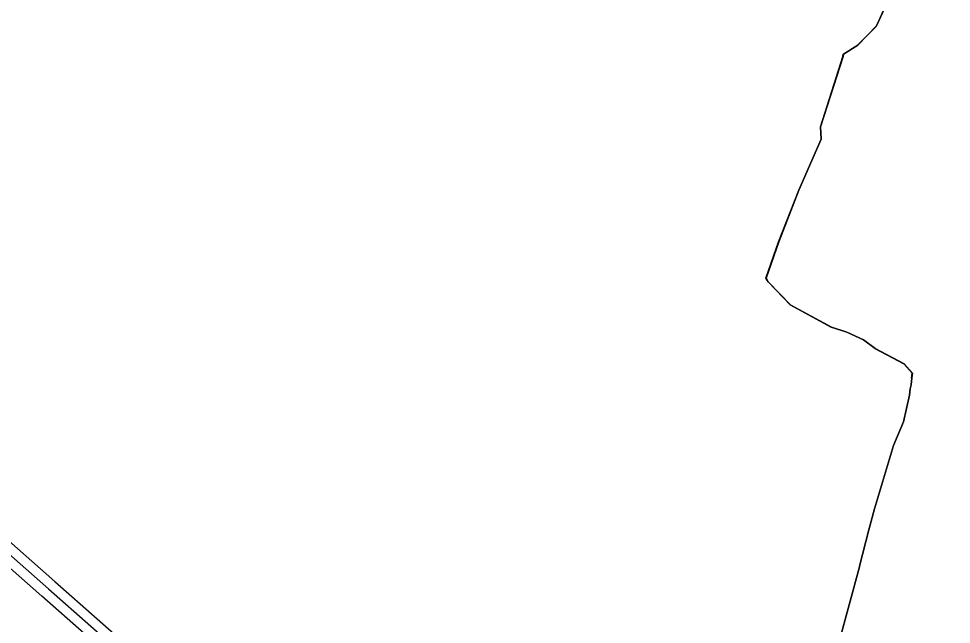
# Model space of a CAD drawing. Extents: x -600309 to -598967, y -1161267 to -1160292.
# Drawn here: x -599961.4 to -599835.2, y -1160922.8 to -1160840.8 of the extents above; entities that cross this region are included whole.
import ezdxf

# ---------------------------------------------------------------- set-up
doc = ezdxf.new("R2010")
doc.units = 0
for name, color, linetype in [('Vrstva 12', 7, 'Continuous'), ('Vrstva 5', 7, 'Continuous'), ('Vrstva 51', 7, 'Continuous'), ('Vrstva 58', 7, 'Continuous'), ('Vrstva 6', 7, 'Continuous')]:
    doc.layers.add(name, color=color, linetype=linetype)

msp = doc.modelspace()

# ---------------------------------------------------------------- linework, layer by layer
at = {"layer": 'Vrstva 12'}
for points in [[(-599840.56, -1160889.41), (-599840.47, -1160888.77), (-599841.56, -1160887.51), (-599845.49, -1160885.44), (-599847.09, -1160884.24), (-599849.33, -1160883.21), (-599851.41, -1160882.55), (-599856.92, -1160879.56), (-599859.96, -1160876.37), (-599860.26, -1160875.9), (-599858.55, -1160870.96), (-599855.82, -1160863.99), (-599852.81, -1160857.08), (-599852.88, -1160855.41), (-599849.85, -1160845.89), (-599849.8, -1160845.57), (-599847.86, -1160844.35), (-599845.32, -1160841.75), (-599843.99, -1160838.79)], [(-599840.61, -1160890.33), (-599840.56, -1160889.41)], [(-599846.38, -1160909.98), (-599845.58, -1160907.15), (-599843.04, -1160898.54), (-599841.68, -1160895.34), (-599840.88, -1160891.73), (-599840.77, -1160890.9)], [(-599840.77, -1160890.9), (-599840.61, -1160890.33)], [(-599847.62, -1160914.98), (-599846.38, -1160909.98)], [(-599873.22, -1161038.06), (-599872.23, -1161033.69), (-599869.55, -1161018.3), (-599863.94, -1160987.89), (-599859.52, -1160965.01), (-599855.27, -1160945.18), (-599850.43, -1160925.26), (-599847.62, -1160914.98)]]:
    msp.add_lwpolyline(points, dxfattribs=at)
at = {"layer": 'Vrstva 5'}
msp.add_lwpolyline([(-600308.54, -1160606.85), (-600293.71, -1160619.85), (-600261.21, -1160648.62), (-600227.37, -1160678.98), (-600193.6, -1160708.94), (-600158.76, -1160739.74), (-600125.82, -1160768.91), (-600092.25, -1160798.69), (-600058.95, -1160828.11), (-600025.17, -1160858.03), (-599991.2, -1160888.1), (-599957.35, -1160917.96), (-599922.99, -1160948.3), (-599888.58, -1160978.69), (-599854.96, -1161008.36), (-599821.09, -1161038.33), (-599787.86, -1161071.18), (-599769.32, -1161098.46), (-599756.94, -1161125.32), (-599745.87, -1161159.88), (-599726.48, -1161222.14), (-599721.97, -1161234.03), (-599710.42, -1161267.03)], dxfattribs=at)
at = {"layer": 'Vrstva 51'}
for points in [[(-599843.99, -1160838.79), (-599845.32, -1160841.75), (-599847.86, -1160844.35), (-599849.8, -1160845.57), (-599849.85, -1160845.89), (-599852.88, -1160855.41), (-599852.81, -1160857.08), (-599855.82, -1160863.99), (-599858.55, -1160870.96), (-599860.26, -1160875.9), (-599859.96, -1160876.37), (-599856.92, -1160879.56), (-599851.41, -1160882.55), (-599849.33, -1160883.21), (-599847.09, -1160884.24), (-599845.49, -1160885.44), (-599841.56, -1160887.51), (-599840.47, -1160888.77), (-599840.56, -1160889.41)], [(-599840.56, -1160889.41), (-599840.61, -1160890.33), (-599840.77, -1160890.9)], [(-599840.77, -1160890.9), (-599840.88, -1160891.73), (-599841.68, -1160895.34), (-599843.04, -1160898.54), (-599845.58, -1160907.15), (-599846.38, -1160909.98)], [(-599846.38, -1160909.98), (-599846.38, -1160909.98), (-599847.6, -1160914.89)], [(-599847.6, -1160914.89), (-599847.62, -1160914.98), (-599850.43, -1160925.26), (-599855.27, -1160945.18), (-599859.52, -1160965.01), (-599863.94, -1160987.89), (-599869.55, -1161018.3), (-599872.23, -1161033.69), (-599873.22, -1161038.06), (-599874.32, -1161042.74), (-599875.07, -1161043.52), (-599876.24, -1161044.07), (-599885.16, -1161042.62), (-599886.06, -1161041.74), (-599886.68, -1161042.01)]]:
    msp.add_lwpolyline(points, dxfattribs=at)
at = {"layer": 'Vrstva 58'}
msp.add_lwpolyline([(-599850.43, -1160925.26), (-599847.62, -1160914.98), (-599847.6, -1160914.89), (-599846.38, -1160909.98), (-599845.58, -1160907.15), (-599843.04, -1160898.54), (-599841.68, -1160895.34), (-599840.88, -1160891.73), (-599840.77, -1160890.9), (-599840.61, -1160890.33), (-599840.61, -1160890.33), (-599840.56, -1160889.41), (-599840.58, -1160889.42), (-599840.49, -1160888.78), (-599841.58, -1160887.52), (-599845.51, -1160885.45), (-599847.11, -1160884.25), (-599849.35, -1160883.22), (-599851.43, -1160882.56), (-599856.94, -1160879.57), (-599859.98, -1160876.38), (-599860.28, -1160875.91), (-599858.57, -1160870.97), (-599855.84, -1160864), (-599852.83, -1160857.09), (-599852.9, -1160855.42), (-599849.87, -1160845.9), (-599849.82, -1160845.58), (-599847.88, -1160844.36), (-599845.34, -1160841.76), (-599844.01, -1160838.8)], dxfattribs=at)
at = {"layer": 'Vrstva 6'}
for points in [[(-600308.54, -1160605.1), (-600292.84, -1160618.86), (-600260.33, -1160647.63), (-600226.49, -1160677.99), (-600192.72, -1160707.95), (-600157.88, -1160738.75), (-600124.94, -1160767.92), (-600091.37, -1160797.7), (-600058.07, -1160827.12), (-600024.29, -1160857.04), (-599990.32, -1160887.11), (-599956.48, -1160916.97), (-599922.11, -1160947.31), (-599887.7, -1160977.7), (-599854.08, -1161007.37), (-599820.19, -1161037.36), (-599786.84, -1161070.33), (-599768.16, -1161097.81), (-599755.71, -1161124.84), (-599744.61, -1161159.48), (-599725.23, -1161221.71), (-599720.73, -1161233.58), (-599709.02, -1161267.03)], [(-599711.82, -1161267.03), (-599723.21, -1161234.48), (-599727.73, -1161222.57), (-599747.13, -1161160.27), (-599758.17, -1161125.8), (-599770.48, -1161099.11), (-599788.88, -1161072.03), (-599821.99, -1161039.3), (-599855.84, -1161009.35), (-599889.46, -1160979.68), (-599923.87, -1160949.29), (-599958.23, -1160918.95), (-599992.08, -1160889.09), (-600026.05, -1160859.02), (-600059.83, -1160829.1), (-600093.13, -1160799.68), (-600126.7, -1160769.9), (-600159.64, -1160740.73), (-600194.48, -1160709.93), (-600228.25, -1160679.97), (-600262.09, -1160649.61), (-600294.58, -1160620.84), (-600308.54, -1160608.61)]]:
    msp.add_lwpolyline(points, dxfattribs=at)

doc.saveas('drawing.dxf')
